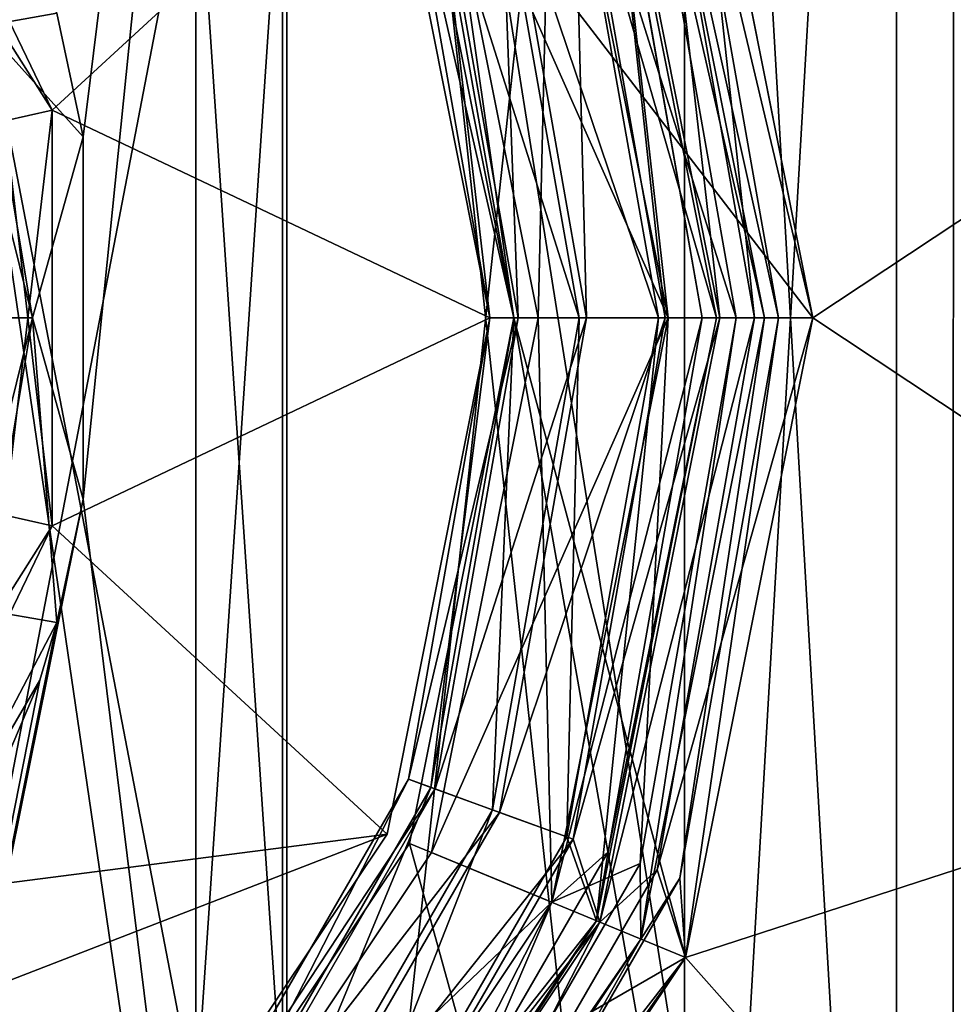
# Model space of a CAD drawing. Header units: millimetres. Extents: x -125 to 171, y -35 to 1363.
# Tile 366 of 656: x 9 to 19, y 960 to 970. Entities that reach past the tile are written whole.
import ezdxf

# ---------------------------------------------------------------- set-up
doc = ezdxf.new("R2010")
doc.units = ezdxf.units.MM
doc.header["$LTSCALE"] = 65.185185
for name, color, linetype in [('1459', 7, 'CONTINUOUS'), ('1460', 7, 'CONTINUOUS'), ('1482', 7, 'CONTINUOUS'), ('1536', 7, 'CONTINUOUS'), ('1540', 7, 'CONTINUOUS'), ('1552', 7, 'CONTINUOUS'), ('1553', 7, 'CONTINUOUS'), ('1555', 7, 'CONTINUOUS'), ('2201', 7, 'CONTINUOUS'), ('2203', 7, 'CONTINUOUS'), ('2208', 7, 'CONTINUOUS'), ('2209', 7, 'CONTINUOUS'), ('2210', 7, 'CONTINUOUS'), ('2211', 7, 'CONTINUOUS'), ('2212', 7, 'CONTINUOUS'), ('2213', 7, 'CONTINUOUS'), ('2214', 7, 'CONTINUOUS'), ('2215', 7, 'CONTINUOUS'), ('2216', 7, 'CONTINUOUS'), ('2217', 7, 'CONTINUOUS'), ('2218', 7, 'CONTINUOUS'), ('2219', 7, 'CONTINUOUS'), ('2220', 7, 'CONTINUOUS'), ('2221', 7, 'CONTINUOUS'), ('2222', 7, 'CONTINUOUS'), ('2223', 7, 'CONTINUOUS'), ('2224', 7, 'CONTINUOUS'), ('2225', 7, 'CONTINUOUS'), ('2226', 7, 'CONTINUOUS'), ('2227', 7, 'CONTINUOUS')]:
    doc.layers.add(name, color=color, linetype=linetype)

msp = doc.modelspace()

# ---------------------------------------------------------------- linework, layer by layer
at = {"layer": '1459', "linetype": 'CONTINUOUS'}
for points in [[(6.327, 948, 17.384), (11.892, 948, 14.172), (6.327, 986, 17.384), (6.327, 948, 17.384)], [(6.327, 986, 17.384), (11.892, 948, 14.172), (11.892, 986, 14.172), (6.327, 986, 17.384)], [(9.507, 970.164, -15.87), (11.892, 986, -14.172), (9.78, 968.881, -15.703), (9.507, 970.164, -15.87)], [(9.78, 968.881, -15.703), (11.892, 986, -14.172), (9.781, 965.119, -15.703), (9.78, 968.881, -15.703)], [(11.892, 986, -14.172), (11.892, 948, -14.172), (9.781, 965.119, -15.703), (11.892, 986, -14.172)], [(16.021, 948, -9.25), (11.892, 948, -14.172), (16.021, 986, -9.25), (16.021, 948, -9.25)], [(16.021, 986, -9.25), (11.892, 948, -14.172), (11.892, 986, -14.172), (16.021, 986, -9.25)], [(11.892, 948, 14.172), (16.021, 948, 9.25), (11.892, 986, 14.172), (11.892, 948, 14.172)], [(11.892, 986, 14.172), (16.021, 948, 9.25), (16.021, 986, 9.25), (11.892, 986, 14.172)], [(18.219, 948, -3.212), (16.021, 948, -9.25), (18.219, 986, -3.212), (18.219, 948, -3.212)], [(18.219, 986, -3.212), (16.021, 948, -9.25), (16.021, 986, -9.25), (18.219, 986, -3.212)], [(16.021, 948, 9.25), (18.219, 948, 3.212), (16.021, 986, 9.25), (16.021, 948, 9.25)], [(16.021, 986, 9.25), (18.219, 948, 3.212), (18.219, 986, 3.212), (16.021, 986, 9.25)], [(18.219, 948, 3.212), (18.219, 948, -3.212), (18.219, 986, 3.212), (18.219, 948, 3.212)], [(18.219, 986, 3.212), (18.219, 948, -3.212), (18.219, 986, -3.212), (18.219, 986, 3.212)], [(11.892, 948, -14.172), (6.327, 948, -17.384), (9.781, 965.119, -15.703), (11.892, 948, -14.172)], [(9.781, 965.119, -15.703), (6.327, 948, -17.384), (9.508, 963.838, -15.87), (9.781, 965.119, -15.703)], [(9.508, 963.838, -15.87), (6.327, 948, -17.384), (9.329, 963.24, -15.976), (9.508, 963.838, -15.87)], [(9.329, 963.24, -15.976), (6.327, 948, -17.384), (8.555, 961.42, -16.403), (9.329, 963.24, -15.976)]]:
    msp.add_3dface(points, dxfattribs=at)
at = {"layer": '1460', "linetype": 'CONTINUOUS'}
for points in [[(7.965, 973.1, -16.721), (9.507, 970.164, -15.87), (8.747, 970.028, -16.669), (7.965, 973.1, -16.721)], [(9.507, 970.164, -15.87), (9.78, 968.881, -15.703), (8.747, 970.028, -16.669), (9.507, 970.164, -15.87)], [(8.747, 970.028, -16.669), (9.78, 968.881, -15.703), (9.255, 967, -16.322), (8.747, 970.028, -16.669)], [(8.747, 970.028, -16.669), (9.255, 967, -16.322), (8.858, 968.591, -17.408), (8.747, 970.028, -16.669)], [(9.78, 968.881, -15.703), (9.781, 965.119, -15.703), (9.255, 967, -16.322), (9.78, 968.881, -15.703)], [(8.858, 968.591, -17.408), (9.255, 967, -16.322), (9, 967.003, -17.299), (8.858, 968.591, -17.408)], [(9.255, 967, -16.322), (9.508, 963.838, -15.87), (8.747, 963.972, -16.669), (9.255, 967, -16.322)], [(9.255, 967, -16.322), (8.747, 963.972, -16.669), (8.859, 965.414, -17.407), (9.255, 967, -16.322)], [(9, 967.003, -17.299), (9.255, 967, -16.322), (8.859, 965.414, -17.407), (9, 967.003, -17.299)], [(9.781, 965.119, -15.703), (9.508, 963.838, -15.87), (9.255, 967, -16.322), (9.781, 965.119, -15.703)], [(9.508, 963.838, -15.87), (7.966, 960.9, -16.72), (8.747, 963.972, -16.669), (9.508, 963.838, -15.87)], [(9.508, 963.838, -15.87), (9.329, 963.24, -15.976), (7.966, 960.9, -16.72), (9.508, 963.838, -15.87)], [(9.329, 963.24, -15.976), (8.555, 961.42, -16.403), (7.966, 960.9, -16.72), (9.329, 963.24, -15.976)]]:
    msp.add_3dface(points, dxfattribs=at)
at = {"layer": '1482', "linetype": 'CONTINUOUS'}
for points in [[(8.379, 972.181, 8.379), (10.948, 972.181, 4.535), (8.379, 958.819, 8.379), (8.379, 972.181, 8.379)], [(8.379, 958.819, 8.379), (10.948, 972.181, 4.535), (10.948, 958.819, 4.535), (8.379, 958.819, 8.379)], [(10.948, 972.181, -4.535), (8.379, 972.181, -8.379), (10.948, 958.819, -4.535), (10.948, 972.181, -4.535)], [(10.948, 958.819, -4.535), (8.379, 972.181, -8.379), (8.379, 958.819, -8.379), (10.948, 958.819, -4.535)], [(10.948, 972.181, 4.535), (11.85, 972.181), (10.948, 958.819, 4.535), (10.948, 972.181, 4.535)], [(11.85, 972.181), (10.948, 972.181, -4.535), (11.85, 958.819), (11.85, 972.181)], [(10.948, 958.819, 4.535), (11.85, 972.181), (11.85, 958.819), (10.948, 958.819, 4.535)], [(11.85, 958.819), (10.948, 972.181, -4.535), (10.948, 958.819, -4.535), (11.85, 958.819)]]:
    msp.add_3dface(points, dxfattribs=at)
at = {"layer": '1536', "color": 7, "linetype": 'CONTINUOUS', "true_color": 0xe0f2ff}
for points in [[(12.934, 972.358, -36.25), (14, 967, -36.25), (12.934, 972.358, -76.25), (12.934, 972.358, -36.25)], [(12.934, 972.358, -76.25), (14, 967, -36.25), (14, 967, -76.25), (12.934, 972.358, -76.25)], [(14, 967, -36.25), (12.934, 961.642, -36.25), (14, 967, -76.25), (14, 967, -36.25)], [(14, 967, -76.25), (12.934, 961.642, -36.25), (12.934, 961.642, -76.25), (14, 967, -76.25)], [(12.934, 961.642, -36.25), (9.899, 957.101, -36.25), (12.934, 961.642, -76.25), (12.934, 961.642, -36.25)], [(12.934, 961.642, -76.25), (9.899, 957.101, -36.25), (9.899, 957.101, -76.25), (12.934, 961.642, -76.25)]]:
    msp.add_3dface(points, dxfattribs=at)
at = {"layer": '1540', "color": 7, "linetype": 'CONTINUOUS', "true_color": 0xe0f2ff}
for points in [[(7.584, 973.048, -76.25), (12.934, 972.358, -76.25), (9.457, 969.158, -76.25), (7.584, 973.048, -76.25)], [(12.934, 972.358, -76.25), (14, 967, -76.25), (9.457, 969.158, -76.25), (12.934, 972.358, -76.25)], [(9.457, 969.158, -76.25), (14, 967, -76.25), (9.457, 964.842, -76.25), (9.457, 969.158, -76.25)], [(14, 967, -76.25), (12.934, 961.642, -76.25), (9.457, 964.842, -76.25), (14, 967, -76.25)], [(9.457, 964.842, -76.25), (12.934, 961.642, -76.25), (7.584, 960.952, -76.25), (9.457, 964.842, -76.25)], [(12.934, 961.642, -76.25), (9.899, 957.101, -76.25), (7.584, 960.952, -76.25), (12.934, 961.642, -76.25)], [(7.584, 960.952, -76.25), (9.899, 957.101, -76.25), (4.209, 958.261, -76.25), (7.584, 960.952, -76.25)]]:
    msp.add_3dface(points, dxfattribs=at)
at = {"layer": '1552', "color": 7, "linetype": 'CONTINUOUS', "true_color": 0xe0f2ff}
for points in [[(7.584, 973.048, -36.25), (8.969, 969.047, -36.75), (9.457, 969.158, -36.25), (7.584, 973.048, -36.25)], [(8.969, 969.047, -36.75), (8.969, 964.953, -36.75), (9.457, 969.158, -36.25), (8.969, 969.047, -36.75)], [(9.457, 969.158, -36.25), (8.969, 964.953, -36.75), (9.457, 964.842, -36.25), (9.457, 969.158, -36.25)], [(8.969, 964.953, -36.75), (7.193, 961.264, -36.75), (9.457, 964.842, -36.25), (8.969, 964.953, -36.75)], [(9.457, 964.842, -36.25), (7.193, 961.264, -36.75), (7.584, 960.952, -36.25), (9.457, 964.842, -36.25)]]:
    msp.add_3dface(points, dxfattribs=at)
at = {"layer": '1553', "color": 7, "linetype": 'CONTINUOUS', "true_color": 0xe0f2ff}
for points in [[(12.934, 972.358, -36.25), (7.584, 973.048, -36.25), (9.457, 969.158, -36.25), (12.934, 972.358, -36.25)], [(14, 967, -36.25), (12.934, 972.358, -36.25), (9.457, 969.158, -36.25), (14, 967, -36.25)], [(14, 967, -36.25), (9.457, 969.158, -36.25), (9.457, 964.842, -36.25), (14, 967, -36.25)], [(12.934, 961.642, -36.25), (14, 967, -36.25), (9.457, 964.842, -36.25), (12.934, 961.642, -36.25)], [(12.934, 961.642, -36.25), (9.457, 964.842, -36.25), (7.584, 960.952, -36.25), (12.934, 961.642, -36.25)], [(9.899, 957.101, -36.25), (12.934, 961.642, -36.25), (4.209, 958.261, -36.25), (9.899, 957.101, -36.25)], [(12.934, 961.642, -36.25), (7.584, 960.952, -36.25), (4.209, 958.261, -36.25), (12.934, 961.642, -36.25)]]:
    msp.add_3dface(points, dxfattribs=at)
at = {"layer": '1555', "color": 7, "linetype": 'CONTINUOUS', "true_color": 0xe0f2ff}
for points in [[(7.584, 973.048, -76.25), (9.457, 969.158, -76.25), (7.193, 972.736, -75.75), (7.584, 973.048, -76.25)], [(9.457, 969.158, -76.25), (8.969, 969.047, -75.75), (7.193, 972.736, -75.75), (9.457, 969.158, -76.25)], [(9.457, 969.158, -76.25), (9.457, 964.842, -76.25), (8.969, 969.047, -75.75), (9.457, 969.158, -76.25)], [(9.457, 964.842, -76.25), (8.969, 964.953, -75.75), (8.969, 969.047, -75.75), (9.457, 964.842, -76.25)], [(9.457, 964.842, -76.25), (7.584, 960.952, -76.25), (8.969, 964.953, -75.75), (9.457, 964.842, -76.25)]]:
    msp.add_3dface(points, dxfattribs=at)
at = {"layer": '2201', "color": 7, "linetype": 'CONTINUOUS', "true_color": 0xe0f2ff}
for points in [[(13.165, 972.453, -53.25), (14.25, 967, -53.25), (13.165, 972.453, -52.25), (13.165, 972.453, -53.25)], [(13.165, 972.453, -52.25), (14.25, 967, -53.25), (14.25, 967, -52.25), (13.165, 972.453, -52.25)], [(14.25, 967, -53.25), (13.165, 961.547, -53.25), (14.25, 967, -52.25), (14.25, 967, -53.25)], [(14.25, 967, -52.25), (13.165, 961.547, -53.25), (13.165, 961.547, -52.25), (14.25, 967, -52.25)], [(13.165, 961.547, -53.25), (10.076, 956.924, -53.25), (13.165, 961.547, -52.25), (13.165, 961.547, -53.25)], [(13.165, 961.547, -52.25), (10.076, 956.924, -53.25), (10.076, 956.924, -52.25), (13.165, 961.547, -52.25)]]:
    msp.add_3dface(points, dxfattribs=at)
at = {"layer": '2203', "color": 7, "linetype": 'CONTINUOUS', "true_color": 0xe0f2ff}
for points in [[(13.165, 972.453, -52.25), (14.25, 967, -52.25), (9.887, 997.434, -52.25), (13.165, 972.453, -52.25)], [(9.887, 997.434, -52.25), (14.25, 967, -52.25), (18.808, 941.111, -52.25), (9.887, 997.434, -52.25)], [(18.809, 992.889, -52.25), (9.887, 997.434, -52.25), (18.808, 941.111, -52.25), (18.809, 992.889, -52.25)], [(25.888, 948.191, -52.25), (18.809, 992.889, -52.25), (18.808, 941.111, -52.25), (25.888, 948.191, -52.25)], [(14.25, 967, -52.25), (13.165, 961.547, -52.25), (18.808, 941.111, -52.25), (14.25, 967, -52.25)], [(13.165, 961.547, -52.25), (10.076, 956.924, -52.25), (18.808, 941.111, -52.25), (13.165, 961.547, -52.25)]]:
    msp.add_3dface(points, dxfattribs=at)
at = {"layer": '2208', "color": 7, "linetype": 'CONTINUOUS', "true_color": 0xe0f2ff}
for points in [[(23.635, 971.168, -53.75), (17.35, 967, -53.75), (16.03, 973.639, -53.75), (23.635, 971.168, -53.75)], [(23.635, 971.168, -53.75), (23.635, 962.832, -53.75), (17.35, 967, -53.75), (23.635, 971.168, -53.75)], [(17.35, 967, -53.75), (23.635, 962.832, -53.75), (16.03, 960.361, -53.75), (17.35, 967, -53.75)], [(23.635, 962.832, -53.75), (20.785, 955, -53.75), (16.03, 960.361, -53.75), (23.635, 962.832, -53.75)], [(16.03, 960.361, -53.75), (20.785, 955, -53.75), (12.269, 954.732, -53.75), (16.03, 960.361, -53.75)]]:
    msp.add_3dface(points, dxfattribs=at)
at = {"layer": '2209', "color": 7, "linetype": 'CONTINUOUS', "true_color": 0xe0f2ff}
for points in [[(16.85, 967, -54.25), (15.971, 961.187, -53.896), (15.567, 960.552, -54.25), (16.85, 967, -54.25)], [(16.03, 960.361, -53.75), (15.971, 961.187, -53.896), (16.996, 967, -53.896), (16.03, 960.361, -53.75)], [(16.996, 967, -53.896), (15.971, 961.187, -53.896), (16.85, 967, -54.25), (16.996, 967, -53.896)], [(17.35, 967, -53.75), (16.03, 960.361, -53.75), (16.996, 967, -53.896), (17.35, 967, -53.75)], [(16.03, 960.361, -53.75), (13.02, 956.075, -53.896), (15.971, 961.187, -53.896), (16.03, 960.361, -53.75)], [(15.971, 961.187, -53.896), (13.02, 956.075, -53.896), (15.567, 960.552, -54.25), (15.971, 961.187, -53.896)], [(15.567, 960.552, -54.25), (13.02, 956.075, -53.896), (11.915, 955.085, -54.25), (15.567, 960.552, -54.25)], [(16.03, 960.361, -53.75), (12.269, 954.732, -53.75), (13.02, 956.075, -53.896), (16.03, 960.361, -53.75)]]:
    msp.add_3dface(points, dxfattribs=at)
at = {"layer": '2210', "color": 7, "linetype": 'CONTINUOUS', "true_color": 0xe0f2ff}
for points in [[(16.85, 967, -54.25), (15.567, 960.552, -54.25), (16.85, 967, -55.75), (16.85, 967, -54.25)], [(16.85, 967, -55.75), (15.567, 960.552, -54.25), (15.567, 960.552, -55.75), (16.85, 967, -55.75)], [(15.567, 960.552, -54.25), (11.915, 955.085, -54.25), (15.567, 960.552, -55.75), (15.567, 960.552, -54.25)], [(15.567, 960.552, -55.75), (11.915, 955.085, -54.25), (11.915, 955.085, -55.75), (15.567, 960.552, -55.75)]]:
    msp.add_3dface(points, dxfattribs=at)
at = {"layer": '2211', "color": 7, "linetype": 'CONTINUOUS', "true_color": 0xe0f2ff}
for points in [[(15.85, 967, -56.75), (15.559, 961.337, -56.457), (14.644, 960.935, -56.75), (15.85, 967, -56.75)], [(15.567, 960.552, -55.75), (15.559, 961.337, -56.457), (16.557, 967, -56.457), (15.567, 960.552, -55.75)], [(16.557, 967, -56.457), (15.559, 961.337, -56.457), (15.85, 967, -56.75), (16.557, 967, -56.457)], [(16.85, 967, -55.75), (15.567, 960.552, -55.75), (16.557, 967, -56.457), (16.85, 967, -55.75)], [(15.567, 960.552, -55.75), (12.683, 956.357, -56.457), (15.559, 961.337, -56.457), (15.567, 960.552, -55.75)], [(15.559, 961.337, -56.457), (12.683, 956.357, -56.457), (14.644, 960.935, -56.75), (15.559, 961.337, -56.457)], [(14.644, 960.935, -56.75), (12.683, 956.357, -56.457), (11.208, 955.793, -56.75), (14.644, 960.935, -56.75)], [(15.567, 960.552, -55.75), (11.915, 955.085, -55.75), (12.683, 956.357, -56.457), (15.567, 960.552, -55.75)]]:
    msp.add_3dface(points, dxfattribs=at)
at = {"layer": '2212', "color": 7, "linetype": 'CONTINUOUS', "true_color": 0xe0f2ff}
for points in [[(14.644, 973.065, -56.75), (15.85, 967, -56.75), (13.396, 972.549, -56.75), (14.644, 973.065, -56.75)], [(13.396, 972.549, -56.75), (15.85, 967, -56.75), (14.5, 967, -56.75), (13.396, 972.549, -56.75)], [(14.5, 967, -56.75), (14.644, 960.935, -56.75), (13.396, 961.451, -56.75), (14.5, 967, -56.75)], [(15.85, 967, -56.75), (14.644, 960.935, -56.75), (14.5, 967, -56.75), (15.85, 967, -56.75)], [(13.396, 961.451, -56.75), (14.644, 960.935, -56.75), (10.253, 956.747, -56.75), (13.396, 961.451, -56.75)], [(14.644, 960.935, -56.75), (11.208, 955.793, -56.75), (10.253, 956.747, -56.75), (14.644, 960.935, -56.75)]]:
    msp.add_3dface(points, dxfattribs=at)
at = {"layer": '2213', "color": 7, "linetype": 'CONTINUOUS', "true_color": 0xe0f2ff}
for points in [[(13.396, 972.549, -56.75), (14.5, 967, -56.75), (13.396, 972.549, -56.25), (13.396, 972.549, -56.75)], [(14.5, 967, -56.75), (14.5, 967, -56.25), (13.396, 972.549, -56.25), (14.5, 967, -56.75)]]:
    msp.add_3dface(points, dxfattribs=at)
at = {"layer": '2214', "color": 7, "linetype": 'CONTINUOUS', "true_color": 0xe0f2ff}
for points in [[(13.396, 972.549, -56.25), (14.5, 967, -56.25), (14.644, 973.065, -56.25), (13.396, 972.549, -56.25)], [(14.644, 973.065, -56.25), (14.5, 967, -56.25), (15.85, 967, -56.25), (14.644, 973.065, -56.25)], [(15.85, 967, -56.25), (14.5, 967, -56.25), (13.396, 961.451, -56.25), (15.85, 967, -56.25)], [(14.644, 960.935, -56.25), (15.85, 967, -56.25), (13.396, 961.451, -56.25), (14.644, 960.935, -56.25)], [(10.253, 956.747, -56.25), (14.644, 960.935, -56.25), (13.396, 961.451, -56.25), (10.253, 956.747, -56.25)], [(11.208, 955.793, -56.25), (14.644, 960.935, -56.25), (10.253, 956.747, -56.25), (11.208, 955.793, -56.25)]]:
    msp.add_3dface(points, dxfattribs=at)
at = {"layer": '2215', "color": 7, "linetype": 'CONTINUOUS', "true_color": 0xe0f2ff}
for points in [[(14.5, 967, -56.75), (13.396, 961.451, -56.75), (14.5, 967, -56.25), (14.5, 967, -56.75)], [(14.5, 967, -56.25), (13.396, 961.451, -56.75), (13.396, 961.451, -56.25), (14.5, 967, -56.25)], [(13.396, 961.451, -56.75), (10.253, 956.747, -56.75), (13.396, 961.451, -56.25), (13.396, 961.451, -56.75)], [(10.253, 956.747, -56.75), (10.253, 956.747, -56.25), (13.396, 961.451, -56.25), (10.253, 956.747, -56.75)]]:
    msp.add_3dface(points, dxfattribs=at)
at = {"layer": '2216', "color": 7, "linetype": 'CONTINUOUS', "true_color": 0xe0f2ff}
for points in [[(16.204, 967, -56.104), (16.35, 967, -55.75), (15.105, 973.257, -55.75), (16.204, 967, -56.104)], [(15.226, 972.542, -56.104), (16.204, 967, -56.104), (15.105, 973.257, -55.75), (15.226, 972.542, -56.104)], [(14.644, 973.065, -56.25), (15.85, 967, -56.25), (15.226, 972.542, -56.104), (14.644, 973.065, -56.25)], [(15.85, 967, -56.25), (16.204, 967, -56.104), (15.226, 972.542, -56.104), (15.85, 967, -56.25)]]:
    msp.add_3dface(points, dxfattribs=at)
at = {"layer": '2217', "color": 7, "linetype": 'CONTINUOUS', "true_color": 0xe0f2ff}
for points in [[(15.105, 973.257, -55.75), (16.35, 967, -55.75), (15.105, 973.257, -55.094), (15.105, 973.257, -55.75)], [(15.105, 973.257, -55.094), (16.35, 967, -55.75), (16.35, 967, -55.094), (15.105, 973.257, -55.094)]]:
    msp.add_3dface(points, dxfattribs=at)
at = {"layer": '2218', "color": 7, "linetype": 'CONTINUOUS', "true_color": 0xe0f2ff}
for points in [[(16.35, 967, -55.094), (16.35, 967, -55.75), (15.105, 960.743, -55.75), (16.35, 967, -55.094)], [(15.105, 960.743, -55.094), (16.35, 967, -55.094), (15.105, 960.743, -55.75), (15.105, 960.743, -55.094)], [(11.561, 955.439, -55.094), (15.105, 960.743, -55.094), (11.561, 955.439, -55.75), (11.561, 955.439, -55.094)], [(11.561, 955.439, -55.75), (15.105, 960.743, -55.094), (15.105, 960.743, -55.75), (11.561, 955.439, -55.75)]]:
    msp.add_3dface(points, dxfattribs=at)
at = {"layer": '2219', "color": 7, "linetype": 'CONTINUOUS', "true_color": 0xe0f2ff}
for points in [[(15.85, 967, -56.25), (14.644, 960.935, -56.25), (16.204, 967, -56.104), (15.85, 967, -56.25)], [(16.204, 967, -56.104), (14.644, 960.935, -56.25), (15.226, 961.458, -56.104), (16.204, 967, -56.104)], [(15.105, 960.743, -55.75), (16.35, 967, -55.75), (15.226, 961.458, -56.104), (15.105, 960.743, -55.75)], [(16.35, 967, -55.75), (16.204, 967, -56.104), (15.226, 961.458, -56.104), (16.35, 967, -55.75)], [(14.644, 960.935, -56.25), (12.413, 956.585, -56.104), (15.226, 961.458, -56.104), (14.644, 960.935, -56.25)], [(12.413, 956.585, -56.104), (15.105, 960.743, -55.75), (15.226, 961.458, -56.104), (12.413, 956.585, -56.104)], [(14.644, 960.935, -56.25), (11.208, 955.793, -56.25), (12.413, 956.585, -56.104), (14.644, 960.935, -56.25)], [(11.561, 955.439, -55.75), (15.105, 960.743, -55.75), (12.413, 956.585, -56.104), (11.561, 955.439, -55.75)]]:
    msp.add_3dface(points, dxfattribs=at)
at = {"layer": '2220', "color": 7, "linetype": 'CONTINUOUS', "true_color": 0xe0f2ff}
for points in [[(16.387, 967, -53.981), (15.14, 960.729, -53.981), (16.746, 967, -53.453), (16.387, 967, -53.981)], [(16.746, 967, -53.453), (15.14, 960.729, -53.981), (15.736, 961.273, -53.453), (16.746, 967, -53.453)], [(16.746, 967, -53.453), (15.736, 961.273, -53.453), (17.35, 967, -53.25), (16.746, 967, -53.453)], [(17.35, 967, -53.25), (15.736, 961.273, -53.453), (16.03, 960.362, -53.25), (17.35, 967, -53.25)], [(15.736, 961.273, -53.453), (15.14, 960.729, -53.981), (12.828, 956.236, -53.453), (15.736, 961.273, -53.453)], [(15.736, 961.273, -53.453), (12.828, 956.236, -53.453), (16.03, 960.362, -53.25), (15.736, 961.273, -53.453)], [(15.14, 960.729, -53.981), (11.587, 955.413, -53.981), (12.828, 956.236, -53.453), (15.14, 960.729, -53.981)], [(16.03, 960.362, -53.25), (12.828, 956.236, -53.453), (12.269, 954.732, -53.25), (16.03, 960.362, -53.25)]]:
    msp.add_3dface(points, dxfattribs=at)
at = {"layer": '2221', "color": 7, "linetype": 'CONTINUOUS', "true_color": 0xe0f2ff}
for points in [[(15.736, 972.727, -53.453), (16.746, 967, -53.453), (16.03, 973.638, -53.25), (15.736, 972.727, -53.453)], [(16.746, 967, -53.453), (17.35, 967, -53.25), (16.03, 973.638, -53.25), (16.746, 967, -53.453)], [(15.14, 973.271, -53.981), (16.387, 967, -53.981), (15.736, 972.727, -53.453), (15.14, 973.271, -53.981)], [(16.387, 967, -53.981), (16.746, 967, -53.453), (15.736, 972.727, -53.453), (16.387, 967, -53.981)]]:
    msp.add_3dface(points, dxfattribs=at)
at = {"layer": '2222', "color": 7, "linetype": 'CONTINUOUS', "true_color": 0xe0f2ff}
for points in [[(16.85, 967, -55.75), (15.559, 972.663, -56.457), (15.567, 973.448, -55.75), (16.85, 967, -55.75)], [(16.557, 967, -56.457), (15.85, 967, -56.75), (14.644, 973.065, -56.75), (16.557, 967, -56.457)], [(16.557, 967, -56.457), (14.644, 973.065, -56.75), (15.559, 972.663, -56.457), (16.557, 967, -56.457)], [(16.85, 967, -55.75), (16.557, 967, -56.457), (15.559, 972.663, -56.457), (16.85, 967, -55.75)]]:
    msp.add_3dface(points, dxfattribs=at)
at = {"layer": '2223', "color": 7, "linetype": 'CONTINUOUS', "true_color": 0xe0f2ff}
for points in [[(16.85, 967, -54.25), (16.85, 967, -55.75), (15.567, 973.448, -55.75), (16.85, 967, -54.25)], [(16.85, 967, -54.25), (15.567, 973.448, -55.75), (15.567, 973.448, -54.25), (16.85, 967, -54.25)]]:
    msp.add_3dface(points, dxfattribs=at)
at = {"layer": '2224', "color": 7, "linetype": 'CONTINUOUS', "true_color": 0xe0f2ff}
for points in [[(16.03, 973.639, -53.75), (17.35, 967, -53.75), (15.971, 972.813, -53.896), (16.03, 973.639, -53.75)], [(16.996, 967, -53.896), (16.85, 967, -54.25), (15.567, 973.448, -54.25), (16.996, 967, -53.896)], [(16.996, 967, -53.896), (15.567, 973.448, -54.25), (15.971, 972.813, -53.896), (16.996, 967, -53.896)], [(17.35, 967, -53.75), (16.996, 967, -53.896), (15.971, 972.813, -53.896), (17.35, 967, -53.75)]]:
    msp.add_3dface(points, dxfattribs=at)
at = {"layer": '2225', "linetype": 'CONTINUOUS'}
for points in [[(13.433, 962.111, -53.693), (14.295, 967, -53.693), (13.156, 962.212, -54.461), (13.433, 962.111, -53.693)], [(14.295, 967, -53.693), (14.001, 967, -54.461), (13.156, 962.212, -54.461), (14.295, 967, -53.693)], [(13.156, 962.212, -54.461), (14.001, 967, -54.461), (13.388, 962.127, -55.246), (13.156, 962.212, -54.461)], [(14.001, 967, -54.461), (14.247, 967, -55.246), (13.388, 962.127, -55.246), (14.001, 967, -54.461)], [(13.388, 962.127, -55.246), (14.247, 967, -55.246), (14.028, 961.894, -55.708), (13.388, 962.127, -55.246)], [(14.099, 961.868, -53.275), (15.004, 967, -53.275), (13.433, 962.111, -53.693), (14.099, 961.868, -53.275)], [(15.004, 967, -53.275), (14.295, 967, -53.693), (13.433, 962.111, -53.693), (15.004, 967, -53.275)], [(14.247, 967, -55.246), (14.928, 967, -55.708), (14.028, 961.894, -55.708), (14.247, 967, -55.246)], [(14.028, 961.894, -55.708), (14.928, 967, -55.708), (14.798, 961.614, -55.646), (14.028, 961.894, -55.708)], [(14.865, 961.59, -53.387), (15.819, 967, -53.387), (14.099, 961.868, -53.275), (14.865, 961.59, -53.387)], [(15.819, 967, -53.387), (15.004, 967, -53.275), (14.099, 961.868, -53.275), (15.819, 967, -53.387)], [(15.748, 967, -55.646), (15.105, 960.743, -55.094), (14.798, 961.614, -55.646), (15.748, 967, -55.646)], [(14.928, 967, -55.708), (15.748, 967, -55.646), (14.798, 961.614, -55.646), (14.928, 967, -55.708)], [(15.14, 960.729, -53.981), (16.387, 967, -53.981), (14.865, 961.59, -53.387), (15.14, 960.729, -53.981)], [(14.865, 961.59, -53.387), (16.387, 967, -53.981), (15.819, 967, -53.387), (14.865, 961.59, -53.387)], [(16.35, 967, -55.094), (15.105, 960.743, -55.094), (15.748, 967, -55.646), (16.35, 967, -55.094)], [(10.725, 958.001, -54.461), (13.433, 962.111, -53.693), (13.156, 962.212, -54.461), (10.725, 958.001, -54.461)], [(10.725, 958.001, -54.461), (13.156, 962.212, -54.461), (10.914, 957.842, -55.246), (10.725, 958.001, -54.461)], [(10.914, 957.842, -55.246), (13.156, 962.212, -54.461), (13.388, 962.127, -55.246), (10.914, 957.842, -55.246)], [(10.951, 957.811, -53.693), (13.433, 962.111, -53.693), (10.725, 958.001, -54.461), (10.951, 957.811, -53.693)], [(10.914, 957.842, -55.246), (13.388, 962.127, -55.246), (11.435, 957.405, -55.708), (10.914, 957.842, -55.246)], [(10.951, 957.811, -53.693), (14.099, 961.868, -53.275), (13.433, 962.111, -53.693), (10.951, 957.811, -53.693)], [(11.435, 957.405, -55.708), (13.388, 962.127, -55.246), (14.028, 961.894, -55.708), (11.435, 957.405, -55.708)], [(11.435, 957.405, -55.708), (14.028, 961.894, -55.708), (12.064, 956.877, -55.646), (11.435, 957.405, -55.708)], [(12.064, 956.877, -55.646), (14.028, 961.894, -55.708), (14.798, 961.614, -55.646), (12.064, 956.877, -55.646)], [(11.494, 957.356, -53.275), (14.099, 961.868, -53.275), (10.951, 957.811, -53.693), (11.494, 957.356, -53.275)], [(11.494, 957.356, -53.275), (14.865, 961.59, -53.387), (14.099, 961.868, -53.275), (11.494, 957.356, -53.275)], [(12.118, 956.832, -53.387), (14.865, 961.59, -53.387), (11.494, 957.356, -53.275), (12.118, 956.832, -53.387)], [(15.105, 960.743, -55.094), (12.064, 956.877, -55.646), (14.798, 961.614, -55.646), (15.105, 960.743, -55.094)], [(12.118, 956.832, -53.387), (15.14, 960.729, -53.981), (14.865, 961.59, -53.387), (12.118, 956.832, -53.387)], [(15.105, 960.743, -55.094), (11.561, 955.439, -55.094), (12.064, 956.877, -55.646), (15.105, 960.743, -55.094)], [(11.587, 955.413, -53.981), (15.14, 960.729, -53.981), (12.118, 956.832, -53.387), (11.587, 955.413, -53.981)]]:
    msp.add_3dface(points, dxfattribs=at)
at = {"layer": '2226', "linetype": 'CONTINUOUS'}
for points in [[(15.105, 973.257, -55.094), (16.35, 967, -55.094), (14.798, 972.386, -55.646), (15.105, 973.257, -55.094)], [(15.819, 967, -53.387), (15.14, 973.271, -53.981), (14.865, 972.41, -53.387), (15.819, 967, -53.387)], [(16.387, 967, -53.981), (15.14, 973.271, -53.981), (15.819, 967, -53.387), (16.387, 967, -53.981)], [(14.099, 972.132, -53.275), (15.004, 967, -53.275), (14.865, 972.41, -53.387), (14.099, 972.132, -53.275)], [(15.004, 967, -53.275), (15.819, 967, -53.387), (14.865, 972.41, -53.387), (15.004, 967, -53.275)], [(14.798, 972.386, -55.646), (15.748, 967, -55.646), (14.028, 972.106, -55.708), (14.798, 972.386, -55.646)], [(16.35, 967, -55.094), (15.748, 967, -55.646), (14.798, 972.386, -55.646), (16.35, 967, -55.094)], [(14.028, 972.106, -55.708), (14.928, 967, -55.708), (13.388, 971.873, -55.246), (14.028, 972.106, -55.708)], [(13.433, 971.889, -53.693), (14.295, 967, -53.693), (14.099, 972.132, -53.275), (13.433, 971.889, -53.693)], [(15.748, 967, -55.646), (14.928, 967, -55.708), (14.028, 972.106, -55.708), (15.748, 967, -55.646)], [(14.295, 967, -53.693), (15.004, 967, -53.275), (14.099, 972.132, -53.275), (14.295, 967, -53.693)], [(13.156, 971.788, -54.461), (14.001, 967, -54.461), (13.433, 971.889, -53.693), (13.156, 971.788, -54.461)], [(13.388, 971.873, -55.246), (14.247, 967, -55.246), (13.156, 971.788, -54.461), (13.388, 971.873, -55.246)], [(14.928, 967, -55.708), (14.247, 967, -55.246), (13.388, 971.873, -55.246), (14.928, 967, -55.708)], [(14.001, 967, -54.461), (14.295, 967, -53.693), (13.433, 971.889, -53.693), (14.001, 967, -54.461)], [(14.247, 967, -55.246), (14.001, 967, -54.461), (13.156, 971.788, -54.461), (14.247, 967, -55.246)]]:
    msp.add_3dface(points, dxfattribs=at)
at = {"layer": '2227', "color": 7, "linetype": 'CONTINUOUS', "true_color": 0xe0f2ff}
for points in [[(17.35, 967, -53.25), (13.165, 972.453, -53.25), (16.03, 973.638, -53.25), (17.35, 967, -53.25)], [(14.25, 967, -53.25), (13.165, 972.453, -53.25), (17.35, 967, -53.25), (14.25, 967, -53.25)], [(13.165, 961.547, -53.25), (14.25, 967, -53.25), (16.03, 960.362, -53.25), (13.165, 961.547, -53.25)], [(14.25, 967, -53.25), (17.35, 967, -53.25), (16.03, 960.362, -53.25), (14.25, 967, -53.25)], [(10.076, 956.924, -53.25), (13.165, 961.547, -53.25), (16.03, 960.362, -53.25), (10.076, 956.924, -53.25)], [(10.076, 956.924, -53.25), (16.03, 960.362, -53.25), (12.269, 954.732, -53.25), (10.076, 956.924, -53.25)]]:
    msp.add_3dface(points, dxfattribs=at)

doc.saveas('drawing.dxf')
